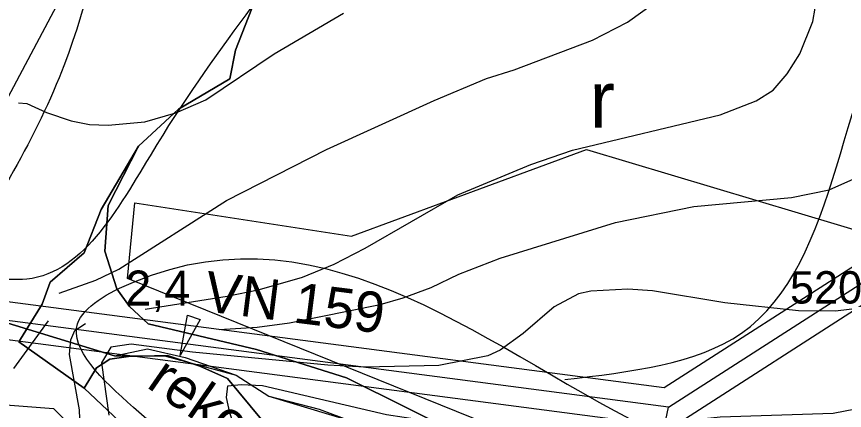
# Model space of a CAD drawing. Extents: x -684583 to -680383, y -1157874 to -1154904.
# Drawn here: x -683060.3 to -682753.2, y -1155858.8 to -1155712.7 of the extents above; entities that cross this region are included whole.
import ezdxf

# ---------------------------------------------------------------- set-up
doc = ezdxf.new("R2010")
doc.units = 0
for name, color, linetype in [('01_PRVKY PSZ', 7, 'Continuous'), ('01_VRSTEVNICE', 7, 'Continuous'), ('02_KULTURY STAV', 7, 'Continuous'), ('03_PC_OBJEKTY_NÁVRH', 7, 'Continuous'), ('05_VHO_MELIORACE', 7, 'Continuous'), ('05_VHO_V_TOK', 7, 'Continuous'), ('06_BIOGEOGRAFIE', 7, 'Continuous'), ('07_ELEKTRO', 7, 'Continuous'), ('07_OCH_P A POPISY TI', 7, 'Continuous')]:
    doc.layers.add(name, color=color, linetype=linetype)

msp = doc.modelspace()

# ---------------------------------------------------------------- linework, layer by layer
at = {"layer": '01_PRVKY PSZ'}
msp.add_lwpolyline([(-683103.66, -1155814.17), (-683023.93, -1155838.49), (-683005.49, -1155838.49), (-682978.82, -1155845.67), (-682966.79, -1155853.54), (-682936.74, -1155862.58), (-682930.53, -1155866.91), (-682929.33, -1155888.26), (-682839.59, -1155929.84), (-682759.46, -1156025.37)], dxfattribs=at)
at = {"layer": '01_VRSTEVNICE'}
for points in [[(-683012.55, -1155821.17), (-682982.16, -1155816.46), (-682970.18, -1155813.89), (-682954.2, -1155809.33), (-682942.51, -1155804.48), (-682930.95, -1155798.63), (-682896.58, -1155778.8), (-682869.47, -1155767.53), (-682854.07, -1155762.25), (-682799.29, -1155749.13), (-682785.89, -1155744), (-682779.61, -1155740), (-682774.47, -1155733.87), (-682769.77, -1155726.45), (-682764.92, -1155714.47), (-682763.2, -1155704.48)], [(-683044.5, -1155815.32), (-683030.95, -1155810.47), (-683022.39, -1155806.33), (-682982.45, -1155780.94), (-682945.36, -1155761.97), (-682905.42, -1155743.85), (-682886.02, -1155735.72), (-682875.75, -1155732.44), (-682846.65, -1155721.46), (-682833.67, -1155714.75), (-682822.26, -1155706.62)], [(-682985.16, -1155828.73), (-682971.04, -1155827.87), (-682959.05, -1155826.3), (-682925.39, -1155819.46), (-682916.83, -1155817.03), (-682906.56, -1155813.18), (-682896.29, -1155808.19), (-682880.89, -1155802.34), (-682838.09, -1155789.07), (-682808.99, -1155783.08), (-682772.76, -1155779.8), (-682758.78, -1155776.95), (-682747.51, -1155771.95), (-682741.24, -1155766.68), (-682736.82, -1155759.54), (-682734.39, -1155750.13), (-682734.53, -1155742.14), (-682735.96, -1155736.15), (-682746.07, -1155713.51), (-682745.09, -1155708.19)], [(-683059.62, -1155744.71), (-683056.48, -1155744.99), (-683049.21, -1155748.28), (-683040.08, -1155751.41), (-683033.23, -1155752.7), (-683026.38, -1155752.98), (-683012.69, -1155751.7), (-683001.28, -1155748.42), (-682990.15, -1155743.57), (-682964.76, -1155726.45), (-682939.08, -1155711.47)], [(-682747.37, -1155820.88), (-682756.5, -1155822.02), (-682770.2, -1155821.88), (-682797.58, -1155818.88), (-682824.4, -1155814.46), (-682833.53, -1155813.75), (-682847.22, -1155814.6), (-682851.79, -1155815.6), (-682860.92, -1155820.31), (-682872.33, -1155830.3), (-682880.89, -1155836.43), (-682885.45, -1155838.57), (-682903.71, -1155842.13), (-682931.1, -1155842.71), (-682944.79, -1155841.99), (-682995, -1155837.14), (-683017.83, -1155834.15), (-683025.38, -1155835.29), (-683028.81, -1155841.14), (-683026.1, -1155860.54)], [(-683061.33, -1155843.28), (-683048.49, -1155825.59)], [(-683036.37, -1155875.66), (-683036.94, -1155858.54), (-683040.65, -1155838), (-683040.22, -1155832.58), (-683038.65, -1155829.15), (-683034.8, -1155826.59)], [(-682925.53, -1155924.3), (-682930.95, -1155915.31), (-682938.66, -1155906.18), (-682942.51, -1155902.9), (-682958.91, -1155893.06), (-682966.47, -1155886.93), (-682972.61, -1155880.08), (-682976.6, -1155873.38), (-682981.17, -1155859.68), (-682982.45, -1155853.97), (-682981.88, -1155849.7), (-682977.03, -1155849.12), (-682969.04, -1155849.55), (-682923.11, -1155860.25), (-682877.18, -1155867.24), (-682863.2, -1155868.1), (-682837.24, -1155866.81), (-682813.27, -1155862.68), (-682799.29, -1155861.11), (-682757.36, -1155859.82), (-682741.38, -1155856.68)]]:
    msp.add_lwpolyline(points, dxfattribs=at)
at = {"layer": '02_KULTURY STAV'}
msp.add_lwpolyline([(-683006.2, -1155428.07), (-683029.21, -1155463.74), (-683061.11, -1155532.25), (-683074.32, -1155556.93), (-683056.98, -1155566.65), (-683066.36, -1155584.79), (-683075.11, -1155604.61), (-683083.75, -1155622.56), (-683084.97, -1155630.7), (-683075.94, -1155646.03), (-683105.92, -1155700.14), (-683119.61, -1155729.12), (-683095.22, -1155742), (-683081.21, -1155752.78), (-683071.96, -1155758.47), (-683036.98, -1155692.61), (-683016.49, -1155661.06), (-683001.08, -1155634.9), (-682987.04, -1155599.33), (-683014.5, -1155587.07), (-682986.93, -1155532.32), (-682971.59, -1155498.53), (-682997.53, -1155483.87), (-682979.18, -1155443.54)], close=True, dxfattribs=at)
for points in [[(-683071.96, -1155758.47), (-683036.98, -1155692.61)], [(-682969.44, -1155700.39), (-682979.06, -1155725.2), (-682981.15, -1155735.79), (-683000.24, -1155747.04), (-683015.08, -1155760.81), (-683028.96, -1155784.24), (-683035.23, -1155800.28), (-683047.81, -1155811.23), (-683050.77, -1155819.36), (-683059.44, -1155833.35), (-683035.29, -1155850.57), (-683017.87, -1155866.9)], [(-682742.95, -1156008.33), (-682780.55, -1155977.07), (-682832.46, -1155922.39), (-682859.9, -1155888.72), (-682870.47, -1155880.23), (-682937.94, -1155846.74), (-682971.26, -1155836.19), (-683011.54, -1155826.68), (-683018.47, -1155820.23), (-683023.17, -1155813.67), (-683027.63, -1155799.73), (-683026.39, -1155782.8), (-683015.08, -1155760.81), (-683000.24, -1155747.04), (-682981.15, -1155735.79), (-682979.06, -1155725.2), (-682969.44, -1155700.39)], [(-682969.48, -1155862.12), (-682982.05, -1155846.95), (-682992.36, -1155842.37), (-683004.36, -1155838.37), (-683018.84, -1155838.8), (-683025.67, -1155839.76), (-683030.62, -1155842.98), (-683035.29, -1155850.57), (-683059.44, -1155833.35), (-683050.77, -1155819.36), (-683047.81, -1155811.23), (-683035.23, -1155800.28), (-683028.96, -1155784.24), (-683015.08, -1155760.81), (-683026.39, -1155782.8), (-683027.63, -1155799.73), (-683023.17, -1155813.67), (-683018.47, -1155820.23), (-683011.54, -1155826.68), (-682971.26, -1155836.19), (-682937.94, -1155846.74), (-682870.47, -1155880.23)], [(-683017.87, -1155866.9), (-683035.29, -1155850.57), (-683030.62, -1155842.98), (-683025.67, -1155839.76), (-683018.84, -1155838.8), (-683004.36, -1155838.37), (-682992.36, -1155842.37), (-682982.05, -1155846.95), (-682969.48, -1155862.12)]]:
    msp.add_lwpolyline(points, dxfattribs=at)
at = {"layer": '03_PC_OBJEKTY_NÁVRH'}
msp.add_lwpolyline([(-683162.95, -1155912.75), (-683145.43, -1155885.76), (-683118.84, -1155861.84), (-683102.86, -1155853.78), (-683046.59, -1155858.08), (-683031.82, -1155872.72), (-683020.13, -1155878.5), (-682990.45, -1155881.05), (-682972.06, -1155889.38), (-682887.85, -1155960.19), (-682765.64, -1156042.16)], dxfattribs=at)
at = {"layer": '05_VHO_MELIORACE'}
msp.add_lwpolyline([(-683016.49, -1155781.73), (-682936.04, -1155794.17), (-682848.83, -1155761.96), (-682691.86, -1155808.93), (-682793.99, -1156138.37), (-682858.18, -1156098.46), (-682817.93, -1155910.57), (-682879.64, -1155866.28), (-683019.17, -1155809.91)], close=True, dxfattribs=at)
at = {"layer": '05_VHO_V_TOK'}
for points in [[(-683023.93, -1155838.49), (-683103.66, -1155814.17)], [(-683023.93, -1155838.49), (-683011.69, -1155835.91), (-682997.73, -1155839.11), (-682978.82, -1155845.67), (-682966.79, -1155853.54), (-682948.1, -1155858.31), (-682936.74, -1155862.58), (-682930.53, -1155866.91), (-682928.72, -1155876.3), (-682929.33, -1155888.26), (-682839.59, -1155929.84), (-682797.61, -1155978.91), (-682758.08, -1156027.46), (-682753.41, -1156039.97)]]:
    msp.add_lwpolyline(points, dxfattribs=at)
msp.add_lwpolyline([(-682996.92, -1155823.41), (-682992.22, -1155825.11), (-682999.65, -1155838.37)], close=True, dxfattribs=at)
at = {"layer": '06_BIOGEOGRAFIE'}
for points in [[(-682624.87, -1154935.44), (-682669.05, -1155140.04), (-682739.65, -1155253.72), (-682834.36, -1155382.91), (-682941.12, -1155661.96), (-683008.28, -1155760.14), (-683056.49, -1155810.09), (-683084.04, -1155808.37), (-683154.45, -1155886.49), (-683231.94, -1156062.19), (-683280.08, -1156211.64), (-683362.74, -1156430.39), (-683497.05, -1156731.83), (-683541.82, -1156781.78), (-683638.25, -1156792.12), (-683701.96, -1156768), (-683817.33, -1156693.94)], [(-682856.86, -1155847.34), (-682791.42, -1155830.12), (-682727.71, -1155694.04), (-682681.22, -1155649.25), (-682596.84, -1155571.74), (-682571.01, -1155502.84), (-682602.01, -1155421.88), (-682614.06, -1155356.43), (-682565.85, -1155299.59), (-682515.91, -1155292.7)], [(-683053.16, -1155396.05), (-683022.17, -1155456.33), (-683017, -1155582.08), (-683044.55, -1155735.38), (-683087.6, -1155812.89)], [(-682538.3, -1156231.46), (-682619.23, -1156136.72), (-682741.49, -1156072.99), (-682905.07, -1155940.36), (-683017, -1155857.68), (-683037.66, -1155826.67), (-683017, -1155811.17), (-682820.7, -1155868.01), (-682758.71, -1155893.85), (-682674.33, -1155943.8), (-682548.63, -1156054.04), (-682459.09, -1156176.34)]]:
    msp.add_spline(points, degree=3, dxfattribs=at)
at = {"layer": '07_ELEKTRO'}
for points in [[(-683353.35, -1157770.3), (-683109.07, -1157109.08), (-683073.5, -1157019.42), (-683054.68, -1156978.22), (-683011.49, -1156911.63), (-683020.57, -1156816.29), (-682818.44, -1155857.57), (-682314.17, -1155533.82)], [(-683353.35, -1157770.3), (-683109.07, -1157109.08), (-683073.5, -1157019.42), (-683054.68, -1156978.22), (-683011.49, -1156911.63), (-683020.57, -1156816.29), (-682818.44, -1155857.57), (-682314.17, -1155533.82)], [(-682818.44, -1155857.57), (-683092.14, -1155821.7), (-683278.29, -1155843.68)]]:
    msp.add_lwpolyline(points, dxfattribs=at)
at = {"layer": '07_OCH_P A POPISY TI'}
for p, q in [((-682820.07, -1155850.3), (-682317.95, -1155527.93)), ((-682310.39, -1155539.71), (-682812.19, -1155861.88)), ((-683092.09, -1155814.65), (-682820.07, -1155850.3)), ((-683092.19, -1155828.75), (-682826.85, -1155863.53))]:
    msp.add_line(p, q, dxfattribs=at)

# ---------------------------------------------------------------- texts
at = {"layer": '01_PRVKY PSZ'}
msp.add_text('rekonstrukce OP2', height=15, rotation=325.3153, dxfattribs=at).set_placement((-683012.55, -1155849.91))
at = {"layer": '01_VRSTEVNICE'}
msp.add_text('520', height=12, dxfattribs=at).set_placement((-682773.37, -1155819.14))
at = {"layer": '02_KULTURY STAV'}
msp.add_text('r', height=21, dxfattribs=at).set_placement((-682847.7, -1155753.93))
at = {"layer": '05_VHO_V_TOK'}
msp.add_text('2,4', height=13, dxfattribs=at).set_placement((-683020, -1155819.91))
at = {"layer": '07_OCH_P A POPISY TI'}
msp.add_text('VN 159', height=15, rotation=352.7923, dxfattribs=at).set_placement((-682991.18, -1155821.91))

doc.saveas('drawing.dxf')
